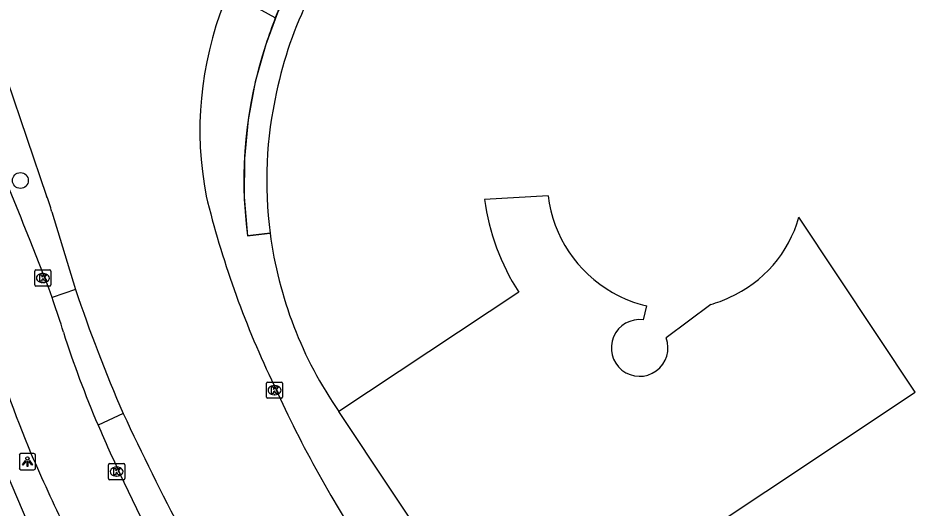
# Model space of a CAD drawing. Extents: x 161087 to 161922, y 382574 to 383873.
# Drawn here: x 161621.2 to 161676.6, y 383187.8 to 383218.1 of the extents above; entities that cross this region are included whole.
import ezdxf

# ---------------------------------------------------------------- set-up
doc = ezdxf.new("R2010")
doc.units = 0
for name, color, linetype in [('IMGEO_Berm_open', 7, 'Continuous'), ('IMGEO_Boom', 7, 'Continuous'), ('IMGEO_Fietspad_gesloten', 7, 'Continuous'), ('IMGEO_Kolk', 7, 'Continuous'), ('IMGEO_Lichtpunt', 7, 'Continuous'), ('IMGEO_Pand', 7, 'Continuous'), ('IMGEO_Pand_overbouw', 7, 'Continuous'), ('IMGEO_Rijbaan_lokaal_gesloten', 7, 'Continuous'), ('IMGEO_Voetpad_gesloten', 7, 'Continuous'), ('IMGEO_Voetpad_open', 7, 'Continuous')]:
    doc.layers.add(name, color=color, linetype=linetype)

msp = doc.modelspace()

# ---------------------------------------------------------------- linework, layer by layer
at = {"layer": 'IMGEO_Berm_open'}
for points in [[(161624.728, 383201.338), (161623.274, 383200.843)], [(161627.662, 383193.69), (161626.111, 383192.968)]]:
    msp.add_lwpolyline(points, dxfattribs=at)
at = {"layer": 'IMGEO_Boom'}
msp.add_circle((161621.317, 383208.075), 0.489, dxfattribs=at)
at = {"layer": 'IMGEO_Fietspad_gesloten'}
for points in [[(161623.274, 383200.843), (161623.064, 383201.421), (161621.91, 383204.37)], [(161623.348, 383200.639), (161623.274, 383200.843)], [(161631.826, 383180.906), (161627.483, 383189.945)]]:
    msp.add_lwpolyline(points, dxfattribs=at)
for centre, radius, start, end in [((161464.576, 383142.995), 168.881, 21.31055, 23.3621), ((161585.328, 383187.278), 40.299, 16.4733, 19.362), ((161705.986, 383225.906), 90.892, 197.40462, 202.46149), ((161687.832, 383219.233), 67.077, 197.81944, 203.05172), ((161687.057, 383218.806), 66.196, 202.97424, 205.84796), ((161737.706, 383241.274), 126.095, 203.40801, 205.68956)]:
    msp.add_arc(centre, radius, start, end, dxfattribs=at)
at = {"layer": 'IMGEO_Kolk'}
for p, q in [((161622.205, 383201.624), (161622.205, 383202.476)), ((161622.28, 383202.55), (161623.132, 383202.55)), ((161622.693, 383202.33), (161622.718, 383202.33)), ((161623.206, 383202.476), (161623.206, 383201.624)), ((161622.716, 383201.77), (161622.691, 383201.77)), ((161623.132, 383201.55), (161622.28, 383201.55)), ((161636.512, 383194.701), (161636.512, 383195.553)), ((161636.587, 383195.627), (161637.439, 383195.627)), ((161637.513, 383195.553), (161637.513, 383194.701)), ((161637, 383195.407), (161637.025, 383195.407)), ((161637.439, 383194.627), (161636.587, 383194.627)), ((161637.023, 383194.847), (161636.998, 383194.847)), ((161626.836, 383190.597), (161627.688, 383190.597)), ((161626.761, 383189.671), (161626.761, 383190.523)), ((161627.249, 383190.377), (161627.274, 383190.377)), ((161627.762, 383190.523), (161627.762, 383189.671)), ((161627.688, 383189.597), (161626.836, 383189.597)), ((161627.272, 383189.817), (161627.247, 383189.817))]:
    msp.add_line(p, q, dxfattribs=at)
for points in [[(161622.205, 383201.624), (161622.205, 383202.476)], [(161622.28, 383202.55), (161623.132, 383202.55)], [(161622.526, 383202.25), (161622.649, 383202.25), (161622.649, 383202.099), (161622.779, 383202.25), (161622.943, 383202.25), (161622.797, 383202.099), (161622.95, 383201.85), (161622.798, 383201.85), (161622.713, 383202.014), (161622.649, 383201.947), (161622.649, 383201.85), (161622.526, 383201.85), (161622.526, 383202.25)], [(161623.206, 383202.476), (161623.206, 383201.624)], [(161623.132, 383201.55), (161622.28, 383201.55)], [(161636.512, 383194.701), (161636.512, 383195.553)], [(161636.587, 383195.627), (161637.439, 383195.627)], [(161637.513, 383195.553), (161637.513, 383194.701)], [(161636.833, 383195.327), (161636.956, 383195.327), (161636.956, 383195.176), (161637.086, 383195.327), (161637.25, 383195.327), (161637.104, 383195.176), (161637.257, 383194.927), (161637.105, 383194.927), (161637.02, 383195.091), (161636.956, 383195.024), (161636.956, 383194.927), (161636.833, 383194.927), (161636.833, 383195.327)], [(161637.439, 383194.627), (161636.587, 383194.627)], [(161626.836, 383190.597), (161627.688, 383190.597)], [(161626.761, 383189.671), (161626.761, 383190.523)], [(161627.082, 383190.297), (161627.205, 383190.297), (161627.205, 383190.146), (161627.335, 383190.297), (161627.499, 383190.297), (161627.353, 383190.146), (161627.506, 383189.897), (161627.354, 383189.897), (161627.269, 383190.061), (161627.205, 383189.994), (161627.205, 383189.897), (161627.082, 383189.897), (161627.082, 383190.297)], [(161627.762, 383190.523), (161627.762, 383189.671)], [(161627.688, 383189.597), (161626.836, 383189.597)]]:
    msp.add_lwpolyline(points, dxfattribs=at)
for centre, start, end in [((161622.282, 383202.474), 91.552, 178.448), ((161622.282, 383202.474), 91.552, 178.448), ((161623.13, 383202.474), 1.552, 88.448), ((161623.13, 383202.474), 1.552, 88.448), ((161622.282, 383201.626), 181.552, 268.448), ((161622.282, 383201.626), 181.552, 268.448), ((161623.13, 383201.626), 271.552, 358.448), ((161623.13, 383201.626), 271.552, 358.448), ((161636.589, 383195.551), 91.552, 178.448), ((161636.589, 383195.551), 91.552, 178.448), ((161637.437, 383195.551), 1.552, 88.448), ((161637.437, 383195.551), 1.552, 88.448), ((161636.589, 383194.703), 181.552, 268.448), ((161636.589, 383194.703), 181.552, 268.448), ((161637.437, 383194.703), 271.552, 358.448), ((161637.437, 383194.703), 271.552, 358.448), ((161626.838, 383190.521), 91.552, 178.448), ((161626.838, 383190.521), 91.552, 178.448), ((161627.686, 383190.521), 1.552, 88.448), ((161627.686, 383190.521), 1.552, 88.448), ((161626.838, 383189.673), 181.552, 268.448), ((161626.838, 383189.673), 181.552, 268.448), ((161627.686, 383189.673), 271.552, 358.448), ((161627.686, 383189.673), 271.552, 358.448)]:
    msp.add_arc(centre, 0.0765, start, end, dxfattribs=at)
for centre, major_axis, ratio, start_param, end_param in [((161622.692, 383202.05), (-0.387, 0.002), 0.722429, 4.712389, 7.853982), ((161622.717, 383202.05), (-0.39, 0.002), 0.717154, 1.570796, 4.712389), ((161636.999, 383195.127), (-0.387, 0.002), 0.722429, 4.712389, 7.853982), ((161637.024, 383195.127), (-0.39, 0.002), 0.717154, 1.570796, 4.712389), ((161627.248, 383190.097), (-0.387, 0.002), 0.722429, 4.712389, 7.853982), ((161627.273, 383190.097), (-0.39, 0.002), 0.717154, 1.570796, 4.712389)]:
    msp.add_ellipse(centre, major_axis=major_axis, ratio=ratio, start_param=start_param, end_param=end_param, dxfattribs=at)
at = {"layer": 'IMGEO_Lichtpunt'}
for p, q in [((161621.251, 383191.113), (161621.251, 383190.306)), ((161621.251, 383191.113), (161621.251, 383190.306)), ((161622.153, 383191.208), (161621.345, 383191.208)), ((161622.153, 383191.208), (161621.345, 383191.208)), ((161622.247, 383190.306), (161622.247, 383191.113)), ((161622.247, 383190.306), (161622.247, 383191.113)), ((161621.345, 383190.212), (161622.153, 383190.212)), ((161621.345, 383190.212), (161622.153, 383190.212))]:
    msp.add_line(p, q, dxfattribs=at)
for points in [[(161621.625, 383190.777), (161621.664, 383190.749), (161621.476, 383190.487), (161621.438, 383190.514), (161621.625, 383190.777)], [(161621.727, 383190.729), (161621.774, 383190.729), (161621.774, 383190.407), (161621.727, 383190.407), (161621.727, 383190.729)], [(161621.837, 383190.749), (161621.875, 383190.776), (161622.062, 383190.514), (161622.023, 383190.486), (161621.837, 383190.749)]]:
    msp.add_lwpolyline(points, dxfattribs=at)
msp.add_circle((161621.75, 383190.911), 0.0994, dxfattribs=at)
for centre, start, end in [((161621.345, 383191.113), 90, 180), ((161621.345, 383191.113), 90, 180), ((161622.153, 383191.113), 0, 90), ((161622.153, 383191.113), 0, 90), ((161621.345, 383190.306), 180, 270), ((161621.345, 383190.306), 180, 270), ((161622.153, 383190.306), 270, 0), ((161622.153, 383190.306), 270, 360)]:
    msp.add_arc(centre, 0.0946, start, end, dxfattribs=at)
at = {"layer": 'IMGEO_Pand'}
for points in [[(161653.905, 383207.132), (161649.99, 383206.903)], [(161662.743, 383185.804), (161676.574, 383195), (161669.401, 383205.805)], [(161652.096, 383201.171), (161640.986, 383193.814)], [(161659.799, 383199.465), (161660.01, 383200.325)], [(161663.954, 383200.42), (161661.196, 383198.352)]]:
    msp.add_lwpolyline(points, dxfattribs=at)
for centre, radius, start, end in [((161660.997, 383208.562), 24.372, 139.0806, 168.2033), ((161661.487, 383208.056), 24.958, 167.2942, 187.4583), ((161663.883, 383208.755), 14.016, 187.5914, 212.7564), ((161661.831, 383208.106), 7.986, 187.0043, 240.4599), ((161661.944, 383207.926), 7.753, 294.0363, 344.1191), ((161661.497, 383208.05), 24.968, 187.4428, 214.7634), ((161661.819, 383208.023), 7.908, 240.245, 256.7791), ((161661.854, 383207.839), 7.71, 285.8045, 294.9133), ((161659.561, 383197.733), 1.749, 82.1685, 20.7424)]:
    msp.add_arc(centre, radius, start, end, dxfattribs=at)
at = {"layer": 'IMGEO_Pand_overbouw'}
msp.add_lwpolyline([(161642.581, 383224.526), (161641.505, 383225.457), (161640.217, 383223.833), (161639.063, 383222.112), (161638.051, 383220.304), (161637.186, 383218.42), (161636.475, 383216.474), (161635.823, 383214.171), (161635.381, 383211.818), (161635.153, 383209.436), (161635.14, 383207.042), (161635.344, 383204.657), (161636.74, 383204.816)], dxfattribs=at)
for centre, radius, start, end in [((161660.997, 383208.562), 24.372, 139.0806, 168.2033), ((161661.487, 383208.056), 24.958, 167.2942, 187.4583)]:
    msp.add_arc(centre, radius, start, end, dxfattribs=at)
at = {"layer": 'IMGEO_Rijbaan_lokaal_gesloten'}
for points in [[(161619.274, 383217.849), (161622.938, 383207.115)], [(161623.261, 383206.137), (161624.728, 383201.338)], [(161636.819, 383195.77), (161637.671, 383193.951)], [(161640.492, 383188.619), (161641.512, 383186.893)]]:
    msp.add_lwpolyline(points, dxfattribs=at)
for centre, radius, start, end in [((161653.752, 383211.181), 21.352, 158.3671, 190.981), ((161609.541, 383202.148), 14.288, 16.2111, 20.3421), ((161690.336, 383221.16), 59.234, 193.71676, 205.38086), ((161714.16, 383231.26), 94.305, 198.49911, 203.47748), ((161705.808, 383226.588), 75.55, 205.59397, 210.16996), ((161789.135, 383269.13), 178.227, 205.04176, 210.34256)]:
    msp.add_arc(centre, radius, start, end, dxfattribs=at)
at = {"layer": 'IMGEO_Voetpad_gesloten'}
msp.add_lwpolyline([(161619.203, 383192.931), (161624.555, 383180.376), (161624.327, 383180.275)], dxfattribs=at)
at = {"layer": 'IMGEO_Voetpad_open'}
for points in [[(161637.061, 383218.111), (161634.174, 383219.731)], [(161636.74, 383204.816), (161635.344, 383204.657)], [(161647.486, 383184.029), (161640.986, 383193.814)]]:
    msp.add_lwpolyline(points, dxfattribs=at)
for centre, radius, start, end in [((161661.139, 383208.562), 25.902, 139.2882, 158.3677), ((161660.968, 383208.629), 25.719, 158.3669, 162.2412), ((161661.645, 383208.102), 26.526, 161.6028, 187.463)]:
    msp.add_arc(centre, radius, start, end, dxfattribs=at)

doc.saveas('drawing.dxf')
